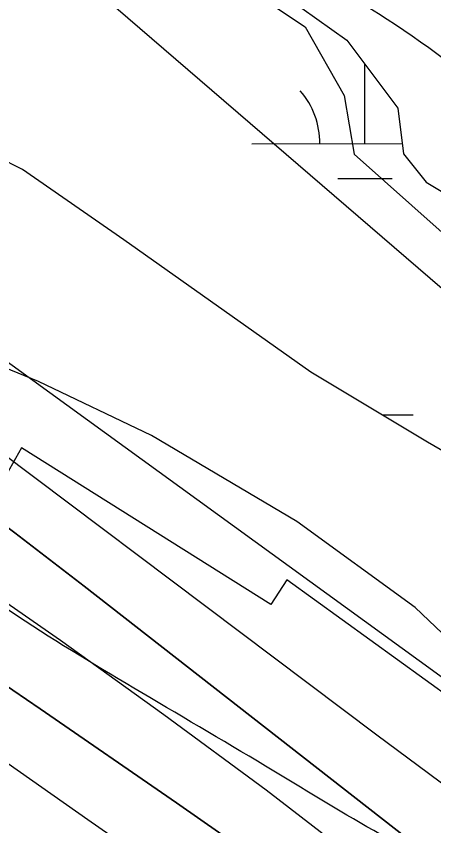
# Model space of a CAD drawing. Extents: x 3329297 to 3367176, y 649250 to 674653.
# Drawn here: x 3339768.2 to 3339953.1, y 669153.1 to 669511.5 of the extents above; entities that cross this region are included whole.
import ezdxf

# ---------------------------------------------------------------- set-up
doc = ezdxf.new("R2010")
doc.units = 0
for name, color, linetype in [('V-RIVR-EDGE', 7, 'Continuous'), ('V-ROAD-CNTR', 7, 'Continuous'), ('V-RRAP-RVMT', 7, 'Continuous'), ('V-SITE-VEGE', 7, 'Continuous'), ('V-TOPO-DPTH', 7, 'Continuous'), ('V-TOPO-MAJR', 7, 'Continuous'), ('V-TOPO-MINR', 7, 'Continuous'), ('V-TOPO-WATR', 7, 'Continuous'), ('V-WETL-SWMP', 7, 'Continuous')]:
    doc.layers.add(name, color=color, linetype=linetype)

msp = doc.modelspace()

# ---------------------------------------------------------------- linework, layer by layer
at = {"layer": 'V-RIVR-EDGE'}
msp.add_spline([(3342816.41, 664076.7), (3342812.76, 664100.73), (3342811.24, 664114.69), (3342810.49, 664125.17), (3342811.67, 664129.43), (3342815.94, 664131.36), (3342822.14, 664130.96), (3342827.58, 664133.66), (3342827.98, 664138.7), (3342825.71, 664163.52), (3342823.01, 664169.35), (3342818.01, 664185.26), (3342816.5, 664200), (3342816.91, 664208.92), (3342818.1, 664220.94), (3342817.34, 664227.14), (3342814.66, 664243.44), (3342809.27, 664257.41), (3342808.51, 664264.01), (3342808.92, 664272.54), (3342814.79, 664296.18), (3342814.82, 664305.49), (3342810.59, 664319.46), (3342799.78, 664338.87), (3342790.88, 664350.14), (3342779.66, 664360.25), (3342778.51, 664365.3), (3342779.3, 664369.17), (3342779.69, 664370.72), (3342785.91, 664376.91), (3342798.35, 664388.13), (3342804.18, 664396.26), (3342807.71, 664410.21), (3342807.34, 664416.8), (3342805.02, 664421.46), (3342805.03, 664424.18), (3342805.05, 664435.04), (3342805.48, 664451.32), (3342803.59, 664468.39), (3342800.14, 664485.46), (3342800.15, 664492.05), (3342800.55, 664495.93), (3342805.6, 664499.41), (3342810.27, 664507.15), (3342811.45, 664513.74), (3342812.65, 664526.54), (3342808.84, 664554.08), (3342808.48, 664564.55), (3342811.98, 664571.52), (3342819.76, 664577.71), (3342825.21, 664588.56), (3342825.62, 664596.7), (3342825.25, 664604.07), (3342821.39, 664610.67), (3342817.54, 664623.86), (3342808.64, 664632.03), (3342807.5, 664639.01), (3342807.51, 664645.61), (3342805.59, 664651.04), (3342795.55, 664667.74), (3342786.28, 664683.28), (3342782.79, 664682.12), (3342779.3, 664685.62), (3342772.36, 664698.82), (3342765.01, 664705.82), (3342757.66, 664715.15), (3342754.96, 664720.97), (3342754.97, 664725.24), (3342756.92, 664729.5), (3342762.36, 664734.91), (3342763.16, 664745.77), (3342759.34, 664768.66), (3342756.66, 664780.69), (3342750.49, 664796.21), (3342738.91, 664818.35), (3342728.88, 664839.31), (3342718.83, 664850.59), (3342704.53, 664870.4), (3342673.21, 664906.93), (3342667.03, 664917.03), (3342662.4, 664928.67), (3342645.77, 664948.1), (3342638.82, 664957.43), (3342632.64, 664969.85), (3342630.72, 664978), (3342626.86, 664984.99), (3342614.87, 664996.66), (3342611.39, 664999.38), (3342609.84, 665001.32), (3342609.85, 665006.36), (3342606.76, 665010.25), (3342597.86, 665020.35), (3342593.22, 665025.41), (3342592.47, 665033.17), (3342590.94, 665044.42), (3342589.42, 665054.5), (3342588.28, 665065.36), (3342585.98, 665077), (3342585.23, 665086.7), (3342585.25, 665096.4), (3342584.88, 665101.05), (3342582.95, 665104.16), (3342580.25, 665109.59), (3342577.16, 665116.97), (3342577.18, 665122.79), (3342577.2, 665131.71), (3342577.22, 665142.56), (3342577.25, 665154.2), (3342576.12, 665167.77), (3342572.7, 665192.99), (3342566.93, 665215.11), (3342563.48, 665229.47), (3342558.85, 665239.95), (3342557.31, 665244.22), (3342555.4, 665255.47), (3342553.11, 665268.66), (3342549.27, 665284.57), (3342541.57, 665307.08), (3342537.34, 665321.83), (3342531.95, 665340.07), (3342533.51, 665343.55), (3342533.53, 665349.76), (3342526.98, 665368.39), (3342525.46, 665379.64), (3342523.54, 665388.18), (3342518.15, 665403.7), (3342515.47, 665416.12), (3342514.34, 665430.86), (3342508.57, 665450.65), (3342503.19, 665470.83), (3342492.38, 665490.63), (3342491.63, 665499.17), (3342490.87, 665508.48), (3342486.28, 665532.92), (3342483.6, 665545.33), (3342477.81, 665557.76), (3342475.93, 665580.26), (3342474.8, 665594.22), (3342470.17, 665605.48), (3342467.87, 665614.4), (3342467.13, 665629.53), (3342466.39, 665643.49), (3342466.82, 665662.1), (3342467.25, 665679.55), (3342463.41, 665695.46), (3342454.93, 665713.71), (3342445.67, 665732.35), (3342448.39, 665735.45), (3342449.55, 665735.05), (3342454.58, 665728.84), (3342456.13, 665730.38), (3342456.13, 665730.77), (3342455.37, 665734.65), (3342442.22, 665750.97), (3342428.7, 665771.56), (3342413.65, 665800.68), (3342398.6, 665832.52), (3342380.47, 665869.41), (3342358.86, 665914.06), (3342350, 665938.51), (3342337.27, 665963.36), (3342312.2, 666021.59), (3342297.17, 666058.47), (3342281.74, 666092.64), (3342274.81, 666112.43), (3342267.5, 666136.11), (3342262.92, 666165.98), (3342261.43, 666190.8), (3342261.45, 666198.56), (3342257.57, 666197.79), (3342255.25, 666199.74), (3342252.93, 666205.17), (3342252.57, 666212.54), (3342252.58, 666219.13), (3342250.29, 666232.71), (3342241.82, 666258.33), (3342236.07, 666285.87), (3342231.81, 666288.99), (3342227.55, 666291.71), (3342219.05, 666302.59), (3342218.67, 666306.86), (3342219.07, 666312.29), (3342210.16, 666314.25), (3342205.13, 666318.91), (3342203.98, 666324.35), (3342203.99, 666330.16), (3342202.08, 666339.09), (3342191.65, 666356.56), (3342180.04, 666369), (3342175.41, 666377.55), (3342164.99, 666396.96), (3342154.58, 666421.81), (3342139.95, 666463.34), (3342130.7, 666487.79), (3342122.99, 666506.43), (3342111.8, 666527.4), (3342098.68, 666554.19), (3342094.83, 666565.83), (3342092.54, 666581.74), (3342088.69, 666594.54), (3342085.25, 666612.78), (3342082.17, 666622.09), (3342072.89, 666631.81), (3342063.22, 666645.41), (3342057.44, 666657.83), (3342049.73, 666678.02), (3342048.22, 666693.14), (3342050.17, 666696.63), (3342050.96, 666704.38), (3342046.71, 666709.05), (3342039.36, 666716.82), (3342032.41, 666729.25), (3342015.81, 666761.09), (3342003.06, 666780.9), (3341996.09, 666786.35), (3341994.95, 666792.55), (3341992.63, 666796.44), (3341982.97, 666811.97), (3341967.13, 666835.28), (3341953.59, 666848.89), (3341946.63, 666857.44), (3341940.45, 666867.92), (3341935.81, 666874.14), (3341919.16, 666884.26), (3341915.69, 666890.09), (3341911.45, 666900.18), (3341899.85, 666913.78), (3341894.82, 666921.16), (3341889.03, 666931.65), (3341869.32, 666956.91), (3341855.01, 666974.78), (3341848.82, 666978.67), (3341839.53, 666986.84), (3341829.09, 667000.44), (3341821.76, 667015.19), (3341819.07, 667024.89), (3341817.15, 667031.1), (3341806.31, 667038.89), (3341788.13, 667056.77), (3341778.46, 667069.98), (3341769.56, 667076.21), (3341762.98, 667079.71), (3341756.02, 667089.04), (3341748.29, 667099.53), (3341738.62, 667112.35), (3341730.89, 667120.12), (3341719.29, 667133.73), (3341714.66, 667143.05), (3341706.55, 667156.64), (3341694.95, 667171.79), (3341682.22, 667198.97), (3341673.73, 667217.22), (3341665.66, 667244.77), (3341658.35, 667270.77), (3341654.5, 667280.86), (3341646.79, 667297.56), (3341633.67, 667325.51), (3341621.31, 667347.26), (3341603.92, 667370.57), (3341601.61, 667379.11), (3341595.05, 667392.31), (3341586.57, 667412.5), (3341578.1, 667435.79), (3341568.43, 667448.22), (3341554.13, 667467.65), (3341537.52, 667492.51), (3341516.66, 667523.97), (3341476.08, 667581.85), (3341429.71, 667650.22), (3341398.03, 667697.22), (3341370.98, 667737.23), (3341354.76, 667763.64), (3341343.55, 667778.41), (3341338.9, 667782.3), (3341332.33, 667790.07), (3341325.39, 667805.99), (3341317.65, 667814.15), (3341305.28, 667827.37), (3341300.64, 667833.19), (3341282.89, 667869.69), (3341259.72, 667911.24), (3341224.58, 667969.5), (3341190.57, 668018.45), (3341159.67, 668067), (3341126.02, 668105.48), (3341085.81, 668151.72), (3341034.77, 668213.12), (3340998.8, 668250.83), (3340967.07, 668282.32), (3340929.92, 668312.66), (3340887.35, 668349.99), (3340852.52, 668378), (3340818.08, 668406.01), (3340783.64, 668439.06), (3340747.67, 668475.99), (3340722.92, 668504.36), (3340704.36, 668525.73), (3340693.92, 668537.01), (3340680.75, 668543.24), (3340672.61, 668546.75), (3340664.48, 668552.59), (3340650.93, 668563.48), (3340645.91, 668568.92), (3340640.88, 668576.69), (3340634.7, 668584.08), (3340619.62, 668601.57), (3340609.54, 668604.69), (3340603.74, 668608.97), (3340599.1, 668614.41), (3340595.62, 668621.01), (3340589.43, 668627.24), (3340567.76, 668645.9), (3340549.95, 668659.13), (3340496.93, 668702.7), (3340430.76, 668760.64), (3340383.93, 668798.76), (3340346.77, 668824.45), (3340316.96, 668845.08), (3340289.86, 668863.37), (3340255.41, 668891.77), (3340209.37, 668936.09), (3340181.13, 668962.92), (3340159.06, 668977.32), (3340134.29, 668996.39), (3340120.75, 669009.22), (3340113.4, 669017.77), (3340109.92, 669023.59), (3340107.6, 669025.92), (3340099.85, 669026.72), (3340094.42, 669027.9), (3340089.39, 669030.24), (3340085.14, 669036.45), (3340084.76, 669043.04), (3340082.06, 669046.15), (3340066.19, 669058.99), (3340051.1, 669071.44), (3340041.8, 669077.66), (3339987.61, 669116.19), (3339929.52, 669149.3), (3339882.28, 669177.34), (3339823.8, 669212), (3339768.82, 669245.87), (3339704.94, 669289.46), (3339659.64, 669320.6), (3339613.98, 669359.49), (3339576.03, 669382.85), (3339562.87, 669392.97), (3339559.39, 669394.53), (3339555.89, 669394.15), (3339553.17, 669389.89), (3339550.84, 669388.73), (3339546.19, 669392.24), (3339540.39, 669395.35), (3339537.28, 669393.03), (3339533.01, 669392.66), (3339518.67, 669398.12), (3339507.83, 669404.74), (3339498.93, 669411.35), (3339490.01, 669411.38), (3339486.53, 669416.04), (3339483.43, 669417.6), (3339473.36, 669420.73), (3339460.58, 669427.74), (3339447.8, 669435.52), (3339435.41, 669443.31), (3339423.8, 669453.42), (3339413.36, 669464.7), (3339407.94, 669471.3), (3339393.62, 669479.48), (3339378.13, 669489.21), (3339357.61, 669502.45), (3339355.67, 669504.78), (3339358.39, 669506.33), (3339359.56, 669509.43), (3339359.18, 669510.98), (3339356.48, 669515.25), (3339347.17, 669516.82), (3339341.34, 669512.57), (3339338.24, 669513.36), (3339320.82, 669525.81), (3339311.15, 669534.75), (3339296.06, 669548.75), (3339293.35, 669550.31), (3339286.37, 669549.16), (3339280.93, 669546.46), (3339277.05, 669546.47), (3339268.14, 669549.98), (3339250.71, 669559.72), (3339229.04, 669575.67), (3339210.84, 669586.97), (3339202.33, 669595.13), (3339200.4, 669599.4), (3339200.02, 669604.83), (3339198.1, 669611.04), (3339183.01, 669622.71), (3339166.35, 669632.45)], degree=3, dxfattribs=at)
at = {"layer": 'V-ROAD-CNTR'}
msp.add_arc((3339702.53, 669154.5), 423.39, 48.0269, 67.4063, dxfattribs=at)
at = {"layer": 'V-RRAP-RVMT'}
for p, q in [((3339770.54, 669320.4), (3339752.73, 669289.02)), ((3339880.91, 669251.05), (3339770.54, 669320.4)), ((3339888.05, 669262.02), (3339880.91, 669251.05)), ((3339996.12, 669183.74), (3339888.05, 669262.02))]:
    msp.add_line(p, q, dxfattribs=at)
at = {"layer": 'V-SITE-VEGE'}
for points in [[(3339805.24, 669567.37), (3339896.17, 669506.72), (3339913.49, 669476.4), (3339917.82, 669450.4), (3339956.79, 669415.75)], [(3339990.07, 669206.78), (3339944.82, 669249.67), (3339892.42, 669287.79), (3339828.11, 669325.92), (3339778.09, 669349.74), (3339725.69, 669371.18), (3339656.61, 669406.93), (3339587.54, 669468.88), (3339573.25, 669478.41), (3339547.04, 669485.56), (3339530.37, 669485.56), (3339506.55, 669497.47), (3339487.5, 669511.76)]]:
    msp.add_lwpolyline(points, dxfattribs=at)
at = {"layer": 'V-TOPO-DPTH'}
for points in [[(3338552.91, 670116.2), (3338597.12, 670087.6), (3338641.09, 670058.66), (3338684.71, 670029.19), (3338728.1, 669999.37), (3339312.79, 669592.42), (3339343.81, 669571.05), (3339374.97, 669549.87), (3339406.32, 669528.99), (3339437.81, 669508.32), (3339545.2, 669438.52), (3339577.61, 669417.2), (3339609.86, 669395.64), (3339641.87, 669373.72), (3339673.72, 669351.57), (3339705.28, 669329.01), (3339736.62, 669306.14), (3339767.61, 669282.82), (3339798.37, 669259.18), (3340318.5, 668853.38)], [(3338564.98, 669986.48), (3338946.01, 669743.52), (3339011.05, 669702.2), (3339076.19, 669661.03), (3339141.46, 669620.08), (3339206.83, 669579.28), (3339285.25, 669530.52), (3339311.43, 669514.14), (3339337.55, 669497.66), (3339363.57, 669481.02), (3339389.53, 669464.28), (3339422.97, 669442.58), (3339465.54, 669414.83), (3339508.02, 669386.94), (3339550.38, 669358.87), (3339592.65, 669330.67), (3339657.32, 669287.32), (3339718.13, 669246.27), (3339778.77, 669204.96), (3339839.15, 669163.26), (3339899.35, 669121.31), (3339958.85, 669078.43)], [(3339958.85, 669078.43), (3339899.35, 669121.31), (3339839.15, 669163.26), (3339778.77, 669204.96), (3339718.13, 669246.27), (3339657.32, 669287.32), (3339592.65, 669330.67), (3339550.38, 669358.87), (3339508.02, 669386.94), (3339465.54, 669414.83), (3339422.97, 669442.58), (3339389.53, 669464.28), (3339363.57, 669481.02), (3339337.55, 669497.66), (3339311.43, 669514.14), (3339285.25, 669530.52), (3339206.83, 669579.28), (3339141.46, 669620.08), (3339076.19, 669661.03), (3339011.05, 669702.2), (3338946.01, 669743.52), (3338564.98, 669986.48)]]:
    msp.add_lwpolyline(points, dxfattribs=at)
at = {"layer": 'V-TOPO-MAJR'}
msp.add_lwpolyline([(3340450.87, 668965.55), (3339812.38, 669515.09), (3339784.63, 669538.76), (3339756.73, 669562.26), (3339728.63, 669585.5), (3339700.38, 669608.58), (3339671.61, 669630.92), (3339642.26, 669652.46), (3339612.06, 669672.78), (3339581.3, 669692.3), (3339565.24, 669702.04), (3339541.16, 669716.17), (3339516.83, 669729.84), (3339492.11, 669742.81), (3339467.15, 669755.31), (3339361.07, 669806.55), (3339283.23, 669845.02), (3339205.87, 669884.39), (3339129.22, 669925.15), (3339053.05, 669966.81), (3338522.07, 670263.48)], dxfattribs=at)
at = {"layer": 'V-TOPO-MINR'}
for points in [[(3339974.23, 669158.83), (3339927.94, 669193.18), (3339624.9, 669421.07), (3339608.16, 669433.54), (3339591.35, 669445.91), (3339574.43, 669458.13), (3339557.43, 669470.24), (3339540.31, 669482.18), (3339523.1, 669493.99), (3339505.76, 669505.6), (3339488.33, 669517.07), (3339431.53, 669553.99), (3339414.77, 669564.99), (3339398.07, 669576.08), (3339381.46, 669587.32), (3339364.93, 669598.66), (3339195.45, 669715.9), (3339093.97, 669785.57), (3338992.18, 669854.76), (3338889.9, 669923.23), (3338787.29, 669991.22), (3338504.08, 670177.47)], [(3340318.5, 668853.38), (3339798.37, 669259.18), (3339767.61, 669282.82), (3339736.62, 669306.14), (3339705.28, 669329.01), (3339673.72, 669351.57), (3339641.87, 669373.72), (3339609.86, 669395.64), (3339577.61, 669417.2), (3339545.2, 669438.52), (3339437.81, 669508.32), (3339406.32, 669528.99), (3339374.97, 669549.87), (3339343.81, 669571.05), (3339312.79, 669592.42), (3338728.1, 669999.37), (3338684.71, 670029.19), (3338641.09, 670058.66), (3338597.12, 670087.6), (3338552.91, 670116.2)], [(3339984.04, 669027.16), (3339922.7, 669070.04), (3339861.34, 669112.92), (3339799.99, 669155.8), (3339738.64, 669198.67), (3339677.14, 669241.33), (3339615.45, 669283.71), (3339553.46, 669325.66), (3339491.28, 669367.32), (3339356.85, 669456.72), (3339340.94, 669467.16), (3339324.95, 669477.48), (3339308.84, 669487.61), (3339292.65, 669497.62), (3339097.06, 669616.93), (3338983.19, 669686.78), (3338869.56, 669757.01), (3338756.27, 669827.8), (3338643.23, 669898.98), (3338433.1, 670032)], [(3340479.74, 668839.46), (3339504.3, 669547.07)], [(3339967.59, 669099.66), (3339923.46, 669134.57), (3339878.86, 669168.87), (3339833.59, 669202.28), (3339787.87, 669235.08), (3339741.58, 669267.09), (3339694.98, 669298.65), (3339647.94, 669329.53), (3339600.59, 669359.95), (3339442.66, 669459.8), (3339427.27, 669469.52), (3339411.88, 669479.24), (3339396.48, 669488.94), (3339381.08, 669498.63), (3339365.66, 669508.31), (3339350.24, 669517.97)]]:
    msp.add_lwpolyline(points, dxfattribs=at)
at = {"layer": 'V-TOPO-WATR'}
msp.add_lwpolyline([(3339958.85, 669078.43), (3339899.35, 669121.31), (3339839.15, 669163.26), (3339778.77, 669204.96), (3339718.13, 669246.27), (3339657.32, 669287.32), (3339592.65, 669330.67), (3339550.38, 669358.87), (3339508.02, 669386.94), (3339465.54, 669414.83), (3339422.97, 669442.58), (3339389.53, 669464.28), (3339363.57, 669481.02), (3339337.55, 669497.66), (3339311.43, 669514.14), (3339285.25, 669530.52), (3339206.83, 669579.28), (3339141.46, 669620.08), (3339076.19, 669661.03), (3339011.05, 669702.2), (3338946.01, 669743.52), (3338564.98, 669986.48)], dxfattribs=at)
at = {"layer": 'V-WETL-SWMP'}
for p, q in [((3339826.78, 669563.57), (3339914.57, 669500.82)), ((3339914.57, 669500.82), (3339937.14, 669470.69)), ((3339771.01, 669443.58), (3339660.65, 669498.76)), ((3339922.62, 669455.02), (3339922.55, 669490.17)), ((3339937.14, 669470.69), (3339939.65, 669450.61)), ((3339872.62, 669454.92), (3339939.1, 669455.05)), ((3339939.65, 669450.61), (3339949.68, 669438.06)), ((3339815.85, 669412.54), (3339771.01, 669443.58)), ((3339910.64, 669439.56), (3339934.64, 669439.61)), ((3339949.68, 669438.06), (3339962.22, 669430.53)), ((3339898.62, 669353.91), (3339815.85, 669412.54)), ((3339950.35, 669322.87), (3339898.62, 669353.91)), ((3339930.2, 669334.96), (3339944, 669334.99)), ((3339991.74, 669298.73), (3339950.35, 669322.87))]:
    msp.add_line(p, q, dxfattribs=at)
msp.add_arc((3339867.37, 669455.39), 35.25, 359.3365, 40.8801, dxfattribs=at)

doc.saveas('drawing.dxf')
